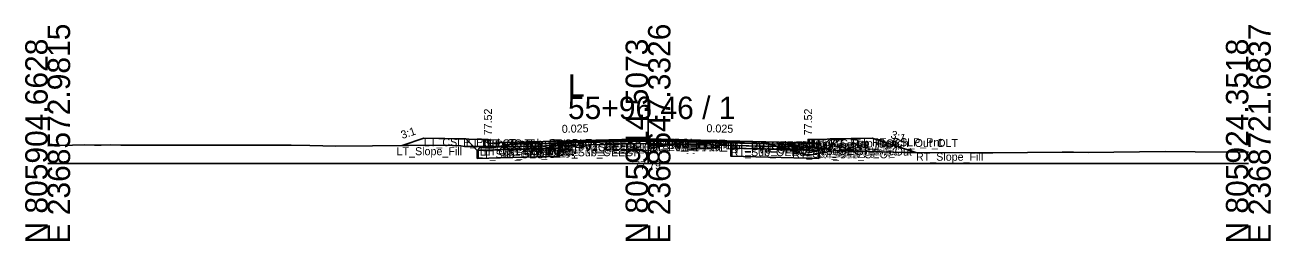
# Model space of a CAD drawing. Extents: x -26 to 8153, y -10 to 9520.
# Drawn here: x 4997.2 to 5152.8, y 3990.3 to 4017.3 of the extents above; entities that cross this region are included whole.
import ezdxf

# ---------------------------------------------------------------- set-up
doc = ezdxf.new("R2010")
doc.units = 0
for name, color, linetype in [('Exist CMT Pavement', 7, 'Continuous'), ('Exist Cross Section Cell', 7, 'Continuous'), ('Exist XS Center Line Elevation Label', 7, 'Continuous'), ('Exist XS Ground Line', 7, 'Continuous'), ('Prop CMT Conc Surface', 7, 'Continuous'), ('Prop CMT Concrete Structures', 7, 'Continuous'), ('Prop CMT Pvmt Course 1', 7, 'Continuous'), ('Prop CMT Pvmt Course 1 CG', 7, 'Continuous'), ('Prop CMT Pvmt Course 1 Wedge', 7, 'Continuous'), ('Prop CMT Pvmt Course 2', 7, 'Continuous'), ('Prop CMT Pvmt Course 2 Wedge', 7, 'Continuous'), ('Prop CMT Pvmt Course 3', 7, 'Continuous'), ('Prop CMT Pvmt Course 3 Wedge', 7, 'Continuous'), ('Prop CMT Pvmt Surface', 7, 'Continuous'), ('Prop CMT Pvmt Wedge Surface 1', 7, 'Continuous'), ('Prop CMT Pvmt Wedge Surface 2', 7, 'Continuous'), ('Prop CMT Pvmt Wedge Surface 3', 7, 'Continuous'), ('Prop CMT Shallow Undercut', 7, 'Continuous'), ('Prop CMT Shallow Undercut Boundary', 7, 'Continuous'), ('Prop CMT Slope Grass', 7, 'Continuous'), ('Prop CMT Subgrade Earthwork', 7, 'Continuous'), ('Prop XS Earthwork Shape', 7, 'Continuous'), ('Prop XS Hydro Elevations', 7, 'Continuous'), ('Prop XS SE Text', 7, 'Continuous'), ('Prop XS Side Slope Text', 7, 'Continuous'), ('Prop XS Subgrade Earthwork', 7, 'Continuous'), ('Scratch_Level_2', 7, 'Continuous'), ('Scratch_Level_6', 7, 'Continuous')]:
    doc.layers.add(name, color=color, linetype=linetype)

msp = doc.modelspace()

# ---------------------------------------------------------------- linework, layer by layer
at = {"layer": 'Exist CMT Pavement'}
for p, q in [((5062.65, 4002.48), (5064.61, 4002.58)), ((5064.61, 4002.58), (5065.09, 4002.58)), ((5065.09, 4002.58), (5074.9, 4002.79)), ((5074.9, 4002.79), (5080.85, 4002.76)), ((5080.85, 4002.76), (5085.34, 4002.76))]:
    msp.add_line(p, q, dxfattribs=at)
at = {"layer": 'Exist Cross Section Cell'}
for p, q in [((5075, 4000), (5075, 4008.36)), ((5000, 4000), (5075, 4000)), ((5075, 4000), (5150, 4000))]:
    msp.add_line(p, q, dxfattribs=at)
at = {"layer": 'Exist XS Ground Line'}
for p, q in [((5062.65, 4002.48), (5064.61, 4002.58)), ((5064.61, 4002.58), (5065.09, 4002.58)), ((5065.09, 4002.58), (5074.9, 4002.79)), ((5074.9, 4002.79), (5080.85, 4002.76)), ((5080.85, 4002.76), (5085.34, 4002.76)), ((5085.34, 4002.76), (5088.51, 4002.7)), ((5088.51, 4002.7), (5089.19, 4002.69)), ((5089.19, 4002.69), (5091.7, 4001.99)), ((5000, 4002.22), (5004.66, 4002.33)), ((5004.66, 4002.33), (5005.84, 4002.3)), ((5005.84, 4002.3), (5006.69, 4002.29)), ((5006.69, 4002.29), (5007.84, 4002.32)), ((5007.84, 4002.32), (5009.16, 4002.3)), ((5009.16, 4002.3), (5030.44, 4002.29)), ((5030.44, 4002.29), (5032.76, 4002.25)), ((5032.76, 4002.25), (5036.02, 4002.19)), ((5036.02, 4002.19), (5049.68, 4002.31)), ((5049.68, 4002.31), (5051.6, 4002.23)), ((5051.6, 4002.23), (5052.07, 4002.14)), ((5052.07, 4002.14), (5053.71, 4002.12)), ((5053.71, 4002.12), (5054.2, 4002.12)), ((5054.2, 4002.12), (5056.34, 4002.11)), ((5056.34, 4002.11), (5058.88, 4002.49)), ((5058.88, 4002.49), (5060.68, 4002.57)), ((5060.68, 4002.57), (5062.65, 4002.48)), ((5091.7, 4001.99), (5094.98, 4001.01)), ((5094.98, 4001.01), (5096.7, 4001.34)), ((5096.7, 4001.34), (5098.45, 4001.65)), ((5098.45, 4001.65), (5107, 4001.4)), ((5107, 4001.4), (5107.97, 4001.36)), ((5107.97, 4001.36), (5116.04, 4001.35)), ((5116.04, 4001.35), (5118.06, 4001.35)), ((5118.06, 4001.35), (5126.73, 4001.42)), ((5126.73, 4001.42), (5128.15, 4001.42)), ((5128.15, 4001.42), (5129.99, 4001.4)), ((5129.99, 4001.4), (5139.62, 4001.5)), ((5139.62, 4001.5), (5143.36, 4001.48)), ((5143.36, 4001.48), (5150, 4001.42))]:
    msp.add_line(p, q, dxfattribs=at)
at = {"layer": 'Prop CMT Conc Surface'}
for points in [[(5055, 4002.52), (5055, 4003.02), (5054.5, 4003.02)], [(5057, 4002.65), (5055, 4002.52)], [(5093, 4002.65), (5095, 4002.52)], [(5095, 4002.52), (5095, 4003.02), (5095.5, 4003.02)]]:
    msp.add_lwpolyline(points, dxfattribs=at)
at = {"layer": 'Prop CMT Concrete Structures'}
for points in [[(5057, 4002.65), (5055, 4002.52), (5055, 4003.02), (5054.5, 4003.02)], [(5054.5, 4003.02), (5054.5, 4002.01), (5057, 4002.07)], [(5057, 4002.07), (5057, 4002.65)], [(5093, 4002.65), (5095, 4002.52), (5095, 4003.02), (5095.5, 4003.02)], [(5095.5, 4003.02), (5095.5, 4002.01), (5093, 4002.07)], [(5093, 4002.07), (5093, 4002.65)]]:
    msp.add_lwpolyline(points, dxfattribs=at)
at = {"layer": 'Prop CMT Pvmt Course 1'}
for points in [[(5075, 4003.1), (5057, 4002.65)], [(5057, 4002.65), (5057, 4002.4)], [(5057, 4002.4), (5063.91, 4002.57)], [(5063.91, 4002.7), (5075, 4002.98)], [(5063.91, 4002.57), (5063.91, 4002.7)], [(5075, 4002.85), (5075, 4003.1)], [(5075, 4003.1), (5093, 4002.65)], [(5075, 4002.85), (5075, 4003.1)], [(5075, 4002.98), (5075, 4002.85), (5075, 4002.85)], [(5085.34, 4002.72), (5075, 4002.98)], [(5075, 4002.98), (5075, 4002.85), (5075, 4002.85)], [(5085.34, 4002.59), (5085.34, 4002.72)], [(5093, 4002.4), (5085.34, 4002.59)], [(5093, 4002.65), (5093, 4002.4)]]:
    msp.add_lwpolyline(points, dxfattribs=at)
at = {"layer": 'Prop CMT Pvmt Course 1 CG'}
for points in [[(5057, 4002.07), (5054, 4001.99), (5053.66, 4001.65)], [(5053.66, 4001.65), (5057, 4001.74)], [(5057, 4001.74), (5057, 4002.07)], [(5093, 4002.07), (5096, 4001.99), (5096.34, 4001.65)], [(5093, 4001.74), (5093, 4002.07)], [(5096.34, 4001.65), (5093, 4001.74)]]:
    msp.add_lwpolyline(points, dxfattribs=at)
at = {"layer": 'Prop CMT Pvmt Course 1 Wedge'}
for points in [[(5075, 4002.98), (5063.91, 4002.7)], [(5075, 4002.98), (5085.34, 4002.72)]]:
    msp.add_lwpolyline(points, dxfattribs=at)
at = {"layer": 'Prop CMT Pvmt Course 2'}
for points in [[(5063.91, 4002.57), (5057, 4002.4)], [(5063.91, 4002.24), (5063.91, 4002.57)], [(5085.34, 4002.26), (5085.34, 4002.59)], [(5085.34, 4002.59), (5093, 4002.4)], [(5057, 4002.4), (5057, 4002.07)], [(5057, 4002.07), (5063.91, 4002.24)], [(5093, 4002.07), (5085.34, 4002.26)], [(5093, 4002.4), (5093, 4002.07)]]:
    msp.add_lwpolyline(points, dxfattribs=at)
at = {"layer": 'Prop CMT Pvmt Course 2 Wedge'}
for points in [[(5075, 4002.85), (5063.91, 4002.57)], [(5075, 4002.85), (5085.34, 4002.59)]]:
    msp.add_lwpolyline(points, dxfattribs=at)
at = {"layer": 'Prop CMT Pvmt Course 3'}
for points in [[(5063.91, 4002.24), (5057, 4002.07)], [(5057, 4002.07), (5057, 4001.74)], [(5057, 4001.74), (5063.91, 4001.91)], [(5063.91, 4001.91), (5063.91, 4002.24)], [(5085.34, 4002.26), (5093, 4002.07)], [(5085.34, 4001.93), (5085.34, 4002.26)], [(5093, 4001.74), (5085.34, 4001.93)], [(5093, 4002.07), (5093, 4001.74)]]:
    msp.add_lwpolyline(points, dxfattribs=at)
at = {"layer": 'Prop CMT Pvmt Course 3 Wedge'}
for points in [[(5075, 4002.52), (5063.91, 4002.24)], [(5075, 4002.52), (5085.34, 4002.26)]]:
    msp.add_lwpolyline(points, dxfattribs=at)
at = {"layer": 'Prop CMT Pvmt Surface'}
for points in [[(5075, 4003.1), (5057, 4002.65)], [(5075, 4003.1), (5093, 4002.65)]]:
    msp.add_lwpolyline(points, dxfattribs=at)
at = {"layer": 'Prop CMT Pvmt Wedge Surface 1'}
for points in [[(5057, 4002.4), (5057, 4002.65)], [(5063.91, 4002.57), (5057, 4002.4)], [(5075, 4002.98), (5063.91, 4002.7)], [(5063.91, 4002.7), (5063.91, 4002.57)], [(5075, 4002.98), (5085.34, 4002.72)], [(5085.34, 4002.72), (5085.34, 4002.59)], [(5085.34, 4002.59), (5093, 4002.4)], [(5093, 4002.4), (5093, 4002.65)]]:
    msp.add_lwpolyline(points, dxfattribs=at)
at = {"layer": 'Prop CMT Pvmt Wedge Surface 2'}
for points in [[(5075, 4002.85), (5057, 4002.4)], [(5057, 4002.4), (5057, 4002.65)], [(5075, 4002.85), (5093, 4002.4)], [(5093, 4002.4), (5093, 4002.65)]]:
    msp.add_lwpolyline(points, dxfattribs=at)
at = {"layer": 'Prop CMT Pvmt Wedge Surface 3'}
for points in [[(5057, 4002.07), (5057, 4002.65)], [(5093, 4002.07), (5093, 4002.65)], [(5075, 4002.52), (5057, 4002.07)], [(5075, 4002.52), (5093, 4002.07)]]:
    msp.add_lwpolyline(points, dxfattribs=at)
at = {"layer": 'Prop CMT Shallow Undercut'}
for p, q in [((5063.91, 4001.91), (5053.66, 4001.65)), ((5053.66, 4001.65), (5053.66, 4000.65)), ((5063.91, 4000.91), (5063.91, 4001.91)), ((5053.66, 4000.65), (5063.91, 4000.91))]:
    msp.add_line(p, q, dxfattribs=at)
msp.add_lwpolyline([(5085.34, 4001.93), (5092.51, 4001.75), (5094.98, 4001.01), (5096.34, 4001.27), (5096.34, 4000.65), (5085.34, 4000.93)], close=True, dxfattribs=at)
at = {"layer": 'Prop CMT Shallow Undercut Boundary'}
for p, q in [((5053.66, 4001.65), (5053.66, 4000.65)), ((5063.91, 4001.91), (5063.91, 4000.91)), ((5085.34, 4001.93), (5085.34, 4000.93)), ((5096.34, 4001.65), (5096.34, 4000.65)), ((5053.66, 4000.65), (5063.91, 4000.91)), ((5096.34, 4000.65), (5085.34, 4000.93))]:
    msp.add_line(p, q, dxfattribs=at)
at = {"layer": 'Prop CMT Slope Grass'}
for points in [[(5054.5, 4003.02), (5047, 4003.17), (5044.27, 4002.26)], [(5095.5, 4003.02), (5103, 4003.17), (5108.44, 4001.36)]]:
    msp.add_lwpolyline(points, dxfattribs=at)
at = {"layer": 'Prop CMT Subgrade Earthwork'}
for points in [[(5057, 4001.74), (5053.66, 4001.65), (5052.25, 4003.07)], [(5085.34, 4001.93), (5085.33, 4002.76)], [(5093, 4001.74), (5096.34, 4001.65), (5097.75, 4003.07)], [(5063.91, 4001.91), (5057, 4001.74)], [(5063.91, 4001.91), (5063.91, 4002.54)], [(5085.34, 4001.93), (5093, 4001.74)]]:
    msp.add_lwpolyline(points, dxfattribs=at)
at = {"layer": 'Prop XS Earthwork Shape'}
for points in [[(5052.25, 4003.07), (5047, 4003.17), (5044.27, 4002.26), (5049.68, 4002.31), (5051.6, 4002.23), (5052.07, 4002.14), (5053.19, 4002.12)], [(5085.34, 4002.76), (5088.51, 4002.7), (5089.19, 4002.69), (5091.7, 4001.99), (5092.51, 4001.75), (5085.34, 4001.93), (5085.33, 4002.76)], [(5098.45, 4001.65), (5107, 4001.4), (5107.97, 4001.36), (5108.44, 4001.36), (5103, 4003.17), (5097.75, 4003.07), (5096.34, 4001.65), (5096.34, 4001.27), (5096.7, 4001.34)], [(5053.19, 4002.12), (5053.71, 4002.12), (5054.2, 4002.12), (5056.34, 4002.11), (5058.88, 4002.49), (5060.68, 4002.57), (5062.65, 4002.48), (5063.91, 4002.54), (5063.91, 4001.91), (5057, 4001.74), (5053.66, 4001.65)], [(5063.91, 4001.91), (5063.91, 4000.91), (5053.66, 4000.65), (5053.66, 4001.65), (5057, 4001.74)], [(5092.51, 4001.75), (5094.98, 4001.01), (5096.34, 4001.27), (5096.34, 4000.65), (5085.34, 4000.93), (5085.34, 4001.93)], [(5092.51, 4001.75), (5094.98, 4001.01), (5096.34, 4001.27), (5096.34, 4001.65), (5093, 4001.74)]]:
    msp.add_lwpolyline(points, close=True, dxfattribs=at)
at = {"layer": 'Prop XS Subgrade Earthwork'}
for p, q in [((5053.66, 4001.65), (5063.91, 4001.91)), ((5085.34, 4001.93), (5096.34, 4001.65))]:
    msp.add_line(p, q, dxfattribs=at)
at = {"layer": 'Scratch_Level_6'}
for p, q in [((5063.91, 4001.91), (5053.66, 4001.65)), ((5053.66, 4001.65), (5053.66, 4000.65)), ((5063.91, 4000.91), (5063.91, 4001.91)), ((5053.66, 4000.65), (5063.91, 4000.91))]:
    msp.add_line(p, q, dxfattribs=at)
msp.add_lwpolyline([(5085.34, 4001.93), (5092.51, 4001.75), (5094.98, 4001.01), (5096.34, 4001.27), (5096.34, 4000.65), (5085.34, 4000.93)], close=True, dxfattribs=at)

# ---------------------------------------------------------------- texts
at = {"layer": 'Exist Cross Section Cell'}
for s, p in [('E 2368572.9815', (5002.8, 3990)), ('E 2368647.3326', (5077.8, 3990)), ('E 2368721.6837', (5152.8, 3990)), ('N 805904.6628', (5000, 3990)), ('N 805914.5073', (5075, 3990)), ('N 805924.3518', (5150, 3990))]:
    msp.add_text(s, height=2.8, rotation=90, dxfattribs=at).set_placement(p)
for s, p in [('L', (5065, 4008.36)), ('55+96.46 / 1', (5065, 4005.56))]:
    msp.add_text(s, height=2.8, dxfattribs=at).set_placement(p)
at = {"layer": 'Exist XS Center Line Elevation Label'}
msp.add_text('77.79', height=1, dxfattribs=at).set_placement((5073.26, 3999.29))
at = {"layer": 'Prop XS Hydro Elevations'}
for p in [(5055.5, 4003.52), (5095.5, 4003.52)]:
    msp.add_text('77.52', height=1, rotation=90, dxfattribs=at).set_placement(p)
at = {"layer": 'Prop XS SE Text'}
for rotation, p in [(1.4321, (5064.24, 4003.83)), (358.5679, (5082.29, 4003.92))]:
    msp.add_text('0.025', height=1, rotation=rotation, dxfattribs=at).set_placement(p)
at = {"layer": 'Prop XS Side Slope Text'}
for rotation, p in [(18.4349, (5044.31, 4003.06)), (341.5651, (5105.23, 4003.22))]:
    msp.add_text('3:1', height=1, rotation=rotation, dxfattribs=at).set_placement(p)
at = {"layer": 'Scratch_Level_2'}
for s, p in [('LT_CSLP_Pnt', (5047, 4002.17)), ('LT_Sub_Trench_Out_DLT', (5052.25, 4002.07)), ('LT_CG_Top_BOC', (5054.5, 4002.02)), ('LT_CG_Top_Face', (5055, 4002.02)), ('LT_PV1_OEOT', (5057, 4001.65)), ('LT_PV1_OEEOP', (5063.91, 4001.7)), ('LT_PV2_OEEOP', (5063.91, 4001.57)), ('LT_PV_Sub_Tie_Out', (5063.93, 4001.55)), ('PV1_PGL', (5075, 4002.1)), ('RT_PV1_IEEOP', (5075, 4001.98)), ('LT_PV1_IEEOP', (5075, 4001.98)), ('RT_PV2_IEEOP', (5075, 4001.85)), ('LT_PV2_IEEOP', (5075, 4001.85)), ('PV2_PGL', (5075, 4001.85)), ('RT_PV_IEEOP_EG', (5075, 4001.79)), ('LT_PV_IEEOP_EG', (5075, 4001.79)), ('RT_PV_Sub_Tie_Out', (5085.33, 4001.76)), ('RT_PV_OEEOP_EG', (5085.34, 4001.76)), ('RT_PV1_OEEOP', (5085.34, 4001.72)), ('RT_PV2_OEEOP', (5085.34, 4001.59)), ('RT_PV1_OEOT', (5093, 4001.65)), ('RT_CG_Top_Face', (5095, 4002.02)), ('RT_CG_Top_BOC', (5095.5, 4002.02)), ('RT_Sub_Trench_Out_DLT', (5097.75, 4002.07)), ('RT_CSLP_Pnt', (5103, 4002.17)), ('LT_Slope_Fill', (5043.59, 4001.04)), ('LT_Sub_OEOP', (5053.66, 4000.65)), ('LT_CG1_Shelf_Out', (5054, 4000.99)), ('LT_CG_Bot_BOC', (5054.5, 4001.01)), ('LT_CG_Top_Gut', (5055, 4001.52)), ('LT_PV2_OEOT', (5057, 4001.4)), ('LT_PV3_OEOT', (5057, 4001.07)), ('LT_CG_Bot_IE', (5057, 4001.07)), ('LT_Sub_OEOT', (5057, 4000.74)), ('LT_PV_OEEOP_EG', (5063.91, 4001.55)), ('LT_PV3_OEEOP', (5063.91, 4001.24)), ('LT_Sub_OEEOP', (5063.91, 4000.91)), ('RT_PV3_IEEOP', (5075, 4001.52)), ('LT_PV3_IEEOP', (5075, 4001.52)), ('RT_PV3_OEEOP', (5085.34, 4001.26)), ('RT_Sub_OEEOP', (5085.34, 4000.93)), ('RT_PV2_OEOT', (5093, 4001.4)), ('RT_PV3_OEOT', (5093, 4001.07)), ('RT_CG_Bot_IE', (5093, 4001.07)), ('RT_Sub_OEOT', (5093, 4000.74)), ('RT_CG_Top_Gut', (5095, 4001.52)), ('RT_CG_Bot_BOC', (5095.5, 4001.01)), ('RT_CG1_Shelf_Out', (5096, 4000.99)), ('RT_Sub_OEOP', (5096.34, 4000.65)), ('RT_Slope_Fill', (5108.48, 4000.35))]:
    msp.add_text(s, height=1, dxfattribs=at).set_placement(p)

doc.saveas('drawing.dxf')
